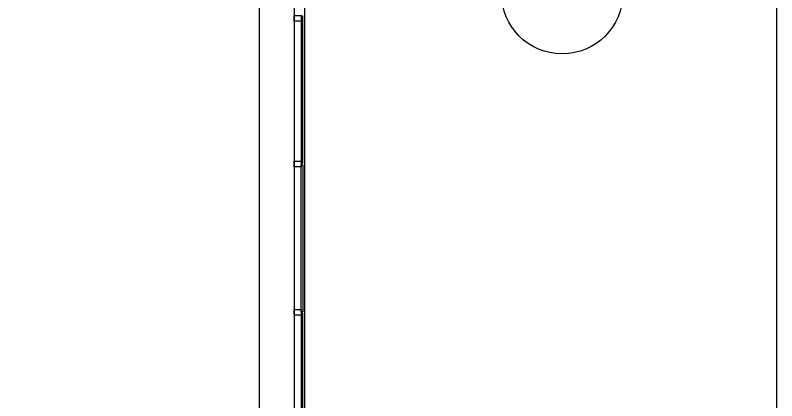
# Model space of a CAD drawing. Extents: x -264222 to -263592, y -1242345 to -1242048.
# Drawn here: x -263799.03 to -263788.14, y -1242138.7 to -1242133.2 of the extents above; entities that cross this region are included whole.
import ezdxf

# ---------------------------------------------------------------- set-up
doc = ezdxf.new("R2010")
doc.units = 0
doc.layers.add('HESCON_OSI_STAVBY_KFA', color=7, linetype='Continuous')
doc.layers.add('KFA_2D_SITUACIA_DSP', color=7, linetype='Continuous')

msp = doc.modelspace()

# ---------------------------------------------------------------- linework, layer by layer
at = {"layer": 'HESCON_OSI_STAVBY_KFA'}
msp.add_line((-263795.543, -1242083.237), (-263795.543, -1242246.707), dxfattribs=at)
msp.add_circle((-263791.21, -1242132.883), 0.867, dxfattribs=at)
at = {"layer": 'KFA_2D_SITUACIA_DSP'}
for p, q in [((-263788.143, -1242250.14), (-263788.143, -1242082.64)), ((-263795.043, -1242101.769), (-263795.043, -1242226.995)), ((-263795.043, -1242133.282), (-263795.043, -1242133.202)), ((-263795.043, -1242133.202), (-263794.943, -1242133.202)), ((-263794.943, -1242133.202), (-263794.943, -1242133.242)), ((-263794.918, -1242133.212), (-263794.943, -1242133.212)), ((-263794.943, -1242133.212), (-263794.943, -1242135.312)), ((-263794.943, -1242133.242), (-263794.943, -1242133.282)), ((-263794.918, -1242135.312), (-263794.918, -1242133.212)), ((-263794.943, -1242133.282), (-263795.043, -1242133.282)), ((-263795.043, -1242135.362), (-263795.043, -1242135.282)), ((-263795.043, -1242135.282), (-263794.943, -1242135.282)), ((-263794.943, -1242135.282), (-263794.943, -1242135.322)), ((-263794.943, -1242135.312), (-263794.918, -1242135.312)), ((-263794.943, -1242135.362), (-263795.043, -1242135.362)), ((-263794.943, -1242135.322), (-263794.943, -1242135.362)), ((-263794.943, -1242137.432), (-263794.943, -1242135.332)), ((-263794.943, -1242135.332), (-263794.918, -1242135.332)), ((-263794.918, -1242135.332), (-263794.918, -1242137.432)), ((-263795.043, -1242137.482), (-263795.043, -1242137.402)), ((-263795.043, -1242137.402), (-263794.943, -1242137.402)), ((-263794.943, -1242137.482), (-263795.043, -1242137.482)), ((-263794.943, -1242137.402), (-263794.943, -1242137.492)), ((-263794.918, -1242137.432), (-263794.943, -1242137.432)), ((-263794.918, -1242137.452), (-263794.943, -1242137.452)), ((-263794.943, -1242137.452), (-263794.943, -1242139.552)), ((-263794.943, -1242137.492), (-263794.943, -1242137.482)), ((-263794.918, -1242139.552), (-263794.918, -1242137.452))]:
    msp.add_line(p, q, dxfattribs=at)
msp.add_lwpolyline([(-263794.893, -1242227.382), (-263808.968, -1242241.457), (-263894.968, -1242241.457), (-263909.043, -1242227.382), (-263909.043, -1242196.333), (-263914.143, -1242196.333), (-263914.143, -1242132.433), (-263909.043, -1242132.433), (-263909.043, -1242101.382), (-263894.968, -1242087.307), (-263808.968, -1242087.307), (-263794.893, -1242101.382), (-263794.893, -1242227.382)], dxfattribs=at)

doc.saveas('drawing.dxf')
